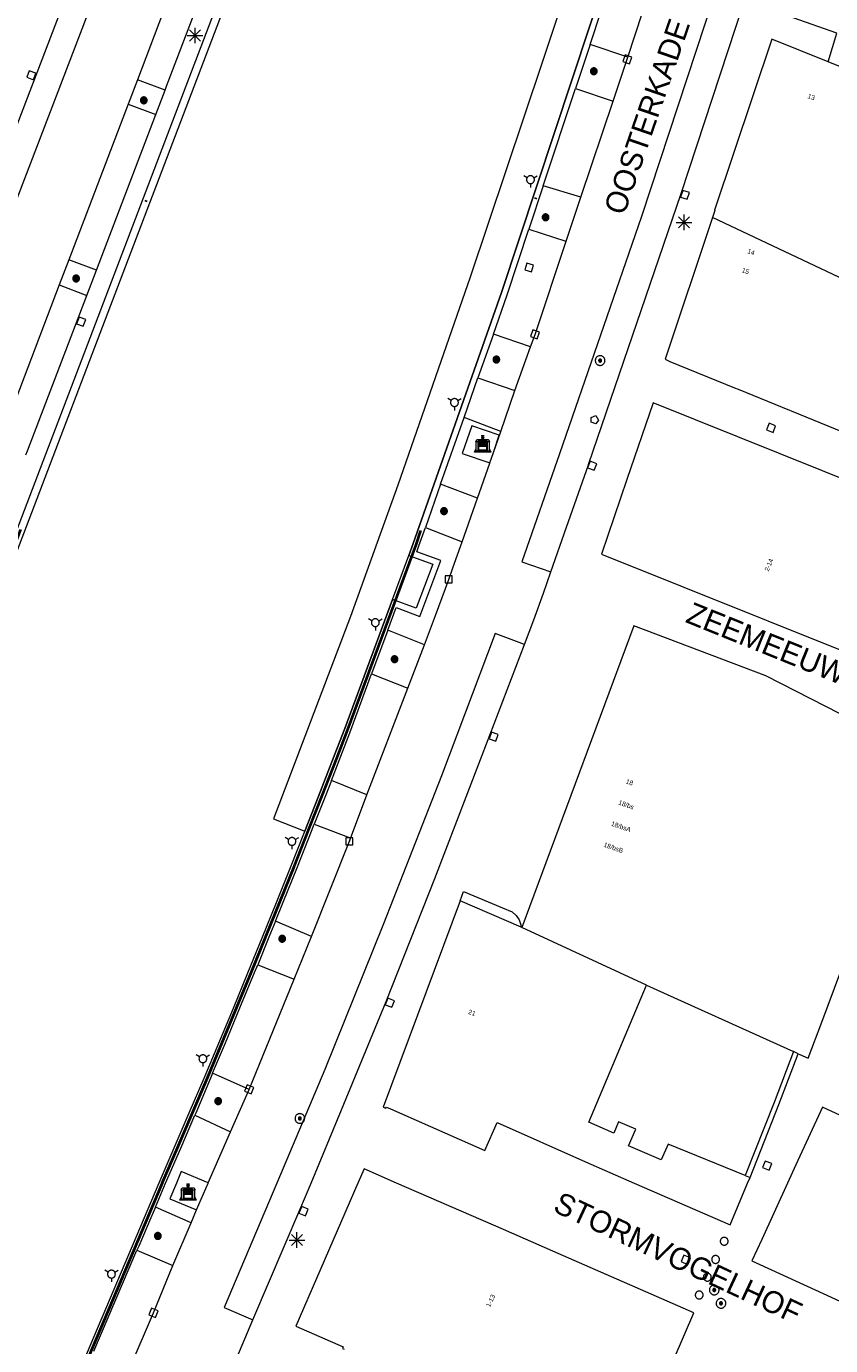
# Model space of a CAD drawing. Header units: metres. Extents: x 135779 to 137489, y 452643 to 455118.
# Tile 442 of 489: x 136887 to 136938, y 454590 to 454674. Entities that reach past the tile are written whole.
import ezdxf
from ezdxf.enums import TextEntityAlignment as Align

# ---------------------------------------------------------------- set-up
doc = ezdxf.new("R2010")
doc.units = ezdxf.units.M
doc.linetypes.add('DGN_Style_4', pattern=[89.853097, 44.898487, -22.449243, 0.056123, -22.449243])
for name, color, linetype, lineweight in [('KTop_BAK_Afval apart plaats', 96, 'Continuous', 13), ('KTop_KWD_Steiger', 40, 'Continuous', 13), ('KTop_NAR_Huisnummer (t)', 7, 'Continuous', 13), ('KTop_NAR_Huisnummer tijdelijk (t)', 7, 'Continuous', 13), ('KTop_ORL_Weg_Straatnaam (t)', 7, 'Continuous', 13), ('KTop_OTD_Gesloten verharding', 15, 'Continuous', 13), ('KTop_OTD_Open verharding', 15, 'Continuous', 13), ('KTop_PAL_Afsluitpaal', 222, 'Continuous', 13), ('KTop_PAL_Lichtmast', 40, 'Continuous', 13), ('KTop_PND_Grondvlaksituatie van BAG-pand [tachy]', 1, 'Continuous', 13), ('KTop_PND_Pandscheiding', 40, 'Continuous', 13), ('KTop_PUT_Brandkraan of -put', 1, 'Continuous', 13), ('KTop_PUT_Inspectie- of rioolput', 15, 'Continuous', 13), ('KTop_PUT_Kolk', 15, 'Continuous', 13), ('KTop_SHD_Hek (l)', 15, 'DGN_Style_4', 40), ('KTop_SHD_Kademuur', 16, 'Continuous', 13), ('KTop_SHD_Muur', 15, 'Continuous', 13), ('KTop_VGO_Boom', 92, 'Continuous', 13), ('KTop_WGD_Parkeervlak', 251, 'Continuous', 13), ('KTop_WGD_Rijbaan_Lokale weg', 251, 'Continuous', 13), ('KTop_WGD_Voetpad', 251, 'Continuous', 13), ('KTop_WGD_Voetpad op trap', 251, 'Continuous', 13), ('KTop_WTI_Meerpaal', 150, 'Continuous', 13)]:
    doc.layers.add(name, color=color, linetype=linetype, lineweight=lineweight)
doc.styles.add('Style-ROVU', font='ROVU.shx')
doc.styles.add('Style-ROVUCURSIEF', font='ROVUCURSIEF.shx')

# ---------------------------------------------------------------- blocks, each defined once
blk = doc.blocks.new('BAK_Afval_apart_plaats')
at = {"layer": 'KTop_BAK_Afval apart plaats'}
for p, q in [((-0.43, 0.141), (-0.425, 0.168)), ((-0.43, 0.118), (-0.43, 0.141)), ((-0.29, 0.118), (-0.43, 0.118)), ((-0.43, 0.118), (-0.43, -0.457)), ((-0.29, 0.118), (-0.43, 0.118)), ((-0.425, 0.168), (-0.416, 0.193)), ((-0.416, 0.193), (-0.403, 0.215)), ((-0.403, 0.215), (-0.384, 0.24)), ((-0.384, 0.24), (-0.364, 0.258)), ((-0.364, 0.258), (-0.342, 0.272)), ((-0.342, 0.272), (0, 0.272)), ((-0.282, 0.167), (-0.29, 0.146)), ((-0.282, 0.167), (-0.29, 0.146)), ((-0.29, 0.146), (-0.29, 0.118)), ((-0.29, 0.146), (-0.29, 0.118)), ((-0.29, -0.429), (-0.29, 0.118)), ((-0.29, 0.118), (-0.29, -0.429)), ((-0.273, 0.186), (-0.282, 0.167)), ((-0.273, 0.186), (-0.282, 0.167)), ((-0.248, 0.217), (-0.273, 0.186)), ((-0.248, 0.217), (-0.273, 0.186)), ((0.248, 0.217), (-0.248, 0.217)), ((0.248, 0.217), (-0.248, 0.217)), ((-0.242, 0.081), (-0.242, 0.153)), ((-0.242, 0.153), (0.242, 0.153)), ((0.242, 0.081), (-0.242, 0.081)), ((-0.242, 0.034), (-0.242, 0.081)), ((-0.242, 0.081), (0.242, 0.081)), ((-0.242, -0.059), (-0.242, 0.034)), ((-0.242, 0.034), (0.242, 0.034)), ((0.242, 0.034), (-0.242, 0.034)), ((-0.073, 0.513), (-0.072, 0.515)), ((-0.073, 0.513), (-0.073, 0.49)), ((-0.072, 0.511), (-0.073, 0.513)), ((-0.072, 0.511), (-0.073, 0.513)), ((-0.073, 0.49), (-0.072, 0.488)), ((-0.073, 0.399), (-0.073, 0.376)), ((-0.072, 0.397), (-0.073, 0.399)), ((-0.073, 0.376), (-0.072, 0.374)), ((-0.072, 0.515), (-0.071, 0.516)), ((-0.07, 0.51), (-0.072, 0.511)), ((-0.07, 0.51), (-0.072, 0.511)), ((-0.072, 0.488), (-0.07, 0.486)), ((-0.07, 0.396), (-0.072, 0.397)), ((-0.072, 0.374), (-0.07, 0.373)), ((-0.071, 0.516), (-0.07, 0.517)), ((-0.07, 0.517), (-0.067, 0.519)), ((-0.069, 0.509), (-0.07, 0.51)), ((-0.069, 0.509), (-0.07, 0.51)), ((-0.07, 0.486), (-0.069, 0.485)), ((-0.069, 0.395), (-0.07, 0.396)), ((-0.07, 0.373), (-0.069, 0.371)), ((-0.066, 0.507), (-0.069, 0.509)), ((-0.066, 0.507), (-0.069, 0.509)), ((-0.069, 0.485), (-0.066, 0.484)), ((-0.066, 0.394), (-0.069, 0.395)), ((-0.069, 0.371), (-0.066, 0.37)), ((-0.067, 0.519), (-0.065, 0.52)), ((-0.063, 0.506), (-0.066, 0.507)), ((-0.063, 0.506), (-0.066, 0.507)), ((-0.066, 0.484), (-0.063, 0.483)), ((-0.063, 0.392), (-0.066, 0.394)), ((-0.066, 0.37), (-0.063, 0.369)), ((-0.065, 0.52), (-0.061, 0.521)), ((-0.059, 0.505), (-0.063, 0.506)), ((-0.059, 0.505), (-0.063, 0.506)), ((-0.063, 0.483), (-0.059, 0.482)), ((-0.059, 0.391), (-0.063, 0.392)), ((-0.063, 0.369), (-0.059, 0.368)), ((-0.061, 0.521), (-0.055, 0.523)), ((-0.054, 0.504), (-0.059, 0.505)), ((-0.054, 0.504), (-0.059, 0.505)), ((-0.059, 0.482), (-0.054, 0.481)), ((-0.054, 0.39), (-0.059, 0.391)), ((-0.059, 0.368), (-0.054, 0.367)), ((-0.055, 0.523), (-0.049, 0.524)), ((-0.048, 0.503), (-0.054, 0.504)), ((-0.048, 0.503), (-0.054, 0.504)), ((-0.054, 0.481), (-0.048, 0.48)), ((-0.048, 0.389), (-0.054, 0.39)), ((-0.054, 0.367), (-0.048, 0.366)), ((-0.049, 0.524), (-0.043, 0.525)), ((-0.043, 0.502), (-0.048, 0.503)), ((-0.043, 0.502), (-0.048, 0.503)), ((-0.048, 0.48), (-0.043, 0.479)), ((-0.043, 0.388), (-0.048, 0.389)), ((-0.048, 0.366), (-0.043, 0.365)), ((-0.043, 0.525), (-0.035, 0.526)), ((-0.036, 0.501), (-0.043, 0.502)), ((-0.036, 0.501), (-0.043, 0.502)), ((-0.043, 0.479), (-0.036, 0.478)), ((-0.036, 0.388), (-0.043, 0.388)), ((-0.043, 0.365), (-0.036, 0.364)), ((-0.03, 0.501), (-0.036, 0.501)), ((-0.03, 0.501), (-0.036, 0.501)), ((-0.036, 0.478), (-0.03, 0.478)), ((-0.03, 0.387), (-0.036, 0.388)), ((-0.036, 0.364), (-0.03, 0.364)), ((-0.035, 0.526), (-0.029, 0.527)), ((-0.021, 0.5), (-0.03, 0.501)), ((-0.021, 0.5), (-0.03, 0.501)), ((-0.03, 0.478), (-0.028, 0.478)), ((-0.021, 0.387), (-0.03, 0.387)), ((-0.03, 0.364), (-0.028, 0.364)), ((-0.029, 0.527), (-0.023, 0.527)), ((-0.028, 0.478), (-0.021, 0.477)), ((-0.028, 0.468), (-0.028, 0.478)), ((-0.028, 0.478), (-0.021, 0.477)), ((-0.028, 0.4), (-0.028, 0.468)), ((-0.028, 0.468), (-0.021, 0.468)), ((-0.021, 0.468), (-0.028, 0.468)), ((-0.021, 0.4), (-0.028, 0.4)), ((-0.028, 0.364), (-0.021, 0.363)), ((-0.028, 0.355), (-0.028, 0.364)), ((-0.028, 0.364), (-0.021, 0.363)), ((-0.028, 0.272), (-0.028, 0.355)), ((-0.028, 0.355), (-0.021, 0.354)), ((-0.021, 0.354), (-0.028, 0.355)), ((0.028, 0.272), (-0.028, 0.272)), ((-0.023, 0.527), (-0.013, 0.528)), ((-0.014, 0.5), (-0.021, 0.5)), ((-0.014, 0.5), (-0.021, 0.5)), ((-0.021, 0.477), (-0.014, 0.477)), ((-0.021, 0.477), (-0.014, 0.477)), ((-0.021, 0.468), (-0.014, 0.468)), ((-0.014, 0.468), (-0.021, 0.468)), ((-0.014, 0.399), (-0.021, 0.4)), ((-0.014, 0.386), (-0.021, 0.387)), ((-0.021, 0.363), (-0.014, 0.363)), ((-0.021, 0.363), (-0.014, 0.363)), ((-0.021, 0.354), (-0.014, 0.354)), ((-0.014, 0.354), (-0.021, 0.354)), ((0, 0.5), (-0.014, 0.5)), ((0, 0.5), (-0.014, 0.5)), ((-0.014, 0.477), (0, 0.477)), ((-0.014, 0.477), (0, 0.477)), ((-0.014, 0.468), (0, 0.468)), ((0, 0.468), (-0.014, 0.468)), ((0, 0.399), (-0.014, 0.399)), ((0, 0.386), (-0.014, 0.386)), ((-0.014, 0.363), (0, 0.363)), ((-0.014, 0.363), (0, 0.363)), ((-0.014, 0.354), (0, 0.354)), ((0, 0.354), (-0.014, 0.354)), ((-0.013, 0.528), (-0.005, 0.528)), ((-0.005, 0.528), (0, 0.528)), ((0, 0.528), (0.005, 0.528)), ((0, 0.5), (0, 0.477)), ((0, 0.477), (0, 0.5)), ((0, 0.477), (0, 0.5)), ((0, 0.5), (0.014, 0.5)), ((0.014, 0.5), (0, 0.5)), ((0.014, 0.477), (0, 0.477)), ((0, 0.477), (0.014, 0.477)), ((0.014, 0.468), (0, 0.468)), ((0, 0.468), (0, 0.399)), ((0, 0.468), (0, 0.399)), ((0.014, 0.468), (0, 0.468)), ((0, 0.399), (0.014, 0.399)), ((0, 0.363), (0, 0.386)), ((0, 0.363), (0, 0.386)), ((0, 0.386), (0.014, 0.386)), ((0.014, 0.363), (0, 0.363)), ((0, 0.363), (0.014, 0.363)), ((0, 0.354), (0.014, 0.354)), ((0, 0.272), (0, 0.354)), ((0, 0.354), (0, 0.272)), ((0.014, 0.354), (0, 0.354)), ((0, 0.272), (0.342, 0.272)), ((0.028, 0.272), (0, 0.272)), ((0, 0.272), (0.028, 0.272)), ((0.005, 0.528), (0.013, 0.528)), ((0.013, 0.528), (0.023, 0.527)), ((0.014, 0.5), (0.021, 0.5)), ((0.021, 0.5), (0.014, 0.5)), ((0.021, 0.477), (0.014, 0.477)), ((0.014, 0.477), (0.021, 0.477)), ((0.021, 0.468), (0.014, 0.468)), ((0.021, 0.468), (0.014, 0.468)), ((0.014, 0.399), (0.021, 0.4)), ((0.014, 0.386), (0.021, 0.387)), ((0.021, 0.363), (0.014, 0.363)), ((0.014, 0.363), (0.021, 0.363)), ((0.014, 0.354), (0.021, 0.354)), ((0.021, 0.354), (0.014, 0.354)), ((0.021, 0.5), (0.03, 0.501)), ((0.03, 0.501), (0.021, 0.5)), ((0.028, 0.478), (0.021, 0.477)), ((0.021, 0.477), (0.028, 0.478)), ((0.021, 0.468), (0.028, 0.468)), ((0.028, 0.468), (0.021, 0.468)), ((0.028, 0.468), (0.021, 0.468)), ((0.021, 0.4), (0.028, 0.4)), ((0.021, 0.387), (0.03, 0.387)), ((0.028, 0.364), (0.021, 0.363)), ((0.021, 0.363), (0.028, 0.364)), ((0.021, 0.354), (0.028, 0.355)), ((0.028, 0.355), (0.021, 0.354)), ((0.023, 0.527), (0.029, 0.527)), ((0.03, 0.478), (0.028, 0.478)), ((0.028, 0.478), (0.028, 0.468)), ((0.028, 0.4), (0.028, 0.468)), ((0.03, 0.364), (0.028, 0.364)), ((0.028, 0.364), (0.028, 0.355)), ((0.028, 0.355), (0.028, 0.272)), ((0.029, 0.527), (0.035, 0.526)), ((0.03, 0.501), (0.036, 0.501)), ((0.036, 0.501), (0.03, 0.501)), ((0.036, 0.478), (0.03, 0.478)), ((0.03, 0.387), (0.036, 0.388)), ((0.036, 0.364), (0.03, 0.364)), ((0.035, 0.526), (0.043, 0.525)), ((0.036, 0.501), (0.043, 0.502)), ((0.043, 0.502), (0.036, 0.501)), ((0.043, 0.479), (0.036, 0.478)), ((0.036, 0.388), (0.043, 0.388)), ((0.043, 0.365), (0.036, 0.364)), ((0.043, 0.525), (0.049, 0.524)), ((0.043, 0.502), (0.048, 0.503)), ((0.048, 0.503), (0.043, 0.502)), ((0.048, 0.48), (0.043, 0.479)), ((0.043, 0.388), (0.048, 0.389)), ((0.048, 0.366), (0.043, 0.365)), ((0.048, 0.503), (0.054, 0.504)), ((0.054, 0.504), (0.048, 0.503)), ((0.054, 0.481), (0.048, 0.48)), ((0.048, 0.389), (0.054, 0.39)), ((0.054, 0.367), (0.048, 0.366)), ((0.049, 0.524), (0.055, 0.523)), ((0.054, 0.504), (0.059, 0.505)), ((0.059, 0.505), (0.054, 0.504)), ((0.059, 0.482), (0.054, 0.481)), ((0.054, 0.39), (0.059, 0.391)), ((0.059, 0.368), (0.054, 0.367)), ((0.055, 0.523), (0.061, 0.521)), ((0.059, 0.505), (0.063, 0.506)), ((0.063, 0.506), (0.059, 0.505)), ((0.063, 0.483), (0.059, 0.482)), ((0.059, 0.391), (0.063, 0.392)), ((0.063, 0.369), (0.059, 0.368)), ((0.061, 0.521), (0.065, 0.52)), ((0.063, 0.506), (0.066, 0.507)), ((0.066, 0.507), (0.063, 0.506)), ((0.066, 0.484), (0.063, 0.483)), ((0.063, 0.392), (0.066, 0.394)), ((0.066, 0.37), (0.063, 0.369)), ((0.065, 0.52), (0.067, 0.519)), ((0.066, 0.507), (0.069, 0.509)), ((0.069, 0.509), (0.066, 0.507)), ((0.069, 0.485), (0.066, 0.484)), ((0.066, 0.394), (0.069, 0.395)), ((0.069, 0.371), (0.066, 0.37)), ((0.067, 0.519), (0.07, 0.517)), ((0.069, 0.509), (0.07, 0.51)), ((0.07, 0.51), (0.069, 0.509)), ((0.07, 0.486), (0.069, 0.485)), ((0.069, 0.395), (0.07, 0.396)), ((0.07, 0.373), (0.069, 0.371)), ((0.07, 0.517), (0.071, 0.516)), ((0.07, 0.51), (0.072, 0.511)), ((0.072, 0.511), (0.07, 0.51)), ((0.072, 0.488), (0.07, 0.486)), ((0.07, 0.396), (0.072, 0.397)), ((0.072, 0.374), (0.07, 0.373)), ((0.071, 0.516), (0.072, 0.515)), ((0.072, 0.515), (0.073, 0.513)), ((0.072, 0.511), (0.073, 0.513)), ((0.073, 0.513), (0.072, 0.511)), ((0.073, 0.49), (0.072, 0.488)), ((0.072, 0.397), (0.073, 0.399)), ((0.073, 0.376), (0.072, 0.374)), ((0.073, 0.513), (0.073, 0.49)), ((0.073, 0.399), (0.073, 0.376)), ((0.242, 0.153), (0.242, 0.081)), ((0.242, 0.081), (0.242, 0.034)), ((0.242, 0.034), (0.242, -0.059)), ((0.273, 0.186), (0.248, 0.217)), ((0.273, 0.186), (0.248, 0.217)), ((0.282, 0.167), (0.273, 0.186)), ((0.282, 0.167), (0.273, 0.186)), ((0.29, 0.146), (0.282, 0.167)), ((0.29, 0.146), (0.282, 0.167)), ((0.29, 0.118), (0.29, 0.146)), ((0.29, 0.118), (0.29, 0.146)), ((0.43, 0.118), (0.29, 0.118)), ((0.29, 0.118), (0.29, -0.429)), ((0.43, 0.118), (0.29, 0.118)), ((0.29, -0.429), (0.29, 0.118)), ((0.342, 0.272), (0.364, 0.258)), ((0.364, 0.258), (0.384, 0.24)), ((0.384, 0.24), (0.403, 0.215)), ((0.403, 0.215), (0.416, 0.193)), ((0.416, 0.193), (0.425, 0.168)), ((0.425, 0.168), (0.43, 0.141)), ((0.43, 0.141), (0.43, 0.118)), ((0.43, -0.457), (0.43, 0.118)), ((-0.528, -0.528), (-0.43, -0.332)), ((0.528, -0.528), (-0.528, -0.528)), ((-0.43, -0.332), (-0.43, -0.457)), ((-0.43, -0.457), (0.43, -0.457)), ((-0.43, -0.457), (0.43, -0.457)), ((0.29, -0.429), (-0.29, -0.429)), ((-0.29, -0.429), (0.29, -0.429)), ((0.242, -0.059), (-0.242, -0.059)), ((-0.242, -0.059), (-0.242, -0.092)), ((0.242, -0.059), (-0.242, -0.059)), ((-0.242, -0.092), (0.242, -0.092)), ((-0.242, -0.11), (-0.242, -0.092)), ((-0.242, -0.092), (0.242, -0.092)), ((0.242, -0.11), (-0.242, -0.11)), ((0.242, -0.11), (-0.242, -0.11)), ((-0.242, -0.147), (0.242, -0.147)), ((-0.242, -0.41), (-0.242, -0.147)), ((0.242, -0.41), (-0.242, -0.41)), ((0.242, -0.11), (0.242, -0.059)), ((0.242, -0.092), (0.242, -0.11)), ((0.242, -0.092), (0.242, -0.11)), ((0.242, -0.147), (0.242, -0.41)), ((0.43, -0.457), (0.43, -0.332)), ((0.43, -0.332), (0.528, -0.528))]:
    blk.add_line(p, q, dxfattribs=at)
at = {"layer": 'KTop_BAK_Afval apart plaats', "flags": 128}
blk.add_lwpolyline([(0.029, 0.413), (0.035, 0.412), (0.043, 0.411), (0.049, 0.41), (0.055, 0.409), (0.061, 0.407), (0.065, 0.406), (0.067, 0.405), (0.07, 0.403), (0.071, 0.402), (0.072, 0.401), (0.073, 0.399), (0.072, 0.397), (0.07, 0.396), (0.069, 0.395), (0.066, 0.394), (0.063, 0.392), (0.059, 0.391), (0.054, 0.39), (0.048, 0.389), (0.043, 0.388), (0.036, 0.388), (0.03, 0.387), (0.021, 0.387), (0.014, 0.386), (0, 0.386), (-0.014, 0.386), (-0.021, 0.387), (-0.03, 0.387), (-0.036, 0.388), (-0.043, 0.388), (-0.048, 0.389), (-0.054, 0.39), (-0.059, 0.391), (-0.063, 0.392), (-0.066, 0.394), (-0.069, 0.395), (-0.07, 0.396), (-0.072, 0.397), (-0.073, 0.399), (-0.072, 0.401), (-0.071, 0.402), (-0.07, 0.403), (-0.067, 0.405), (-0.065, 0.406), (-0.061, 0.407), (-0.055, 0.409), (-0.049, 0.41), (-0.043, 0.411), (-0.035, 0.412), (-0.029, 0.413), (-0.028, 0.413), (-0.028, 0.4), (-0.021, 0.4), (-0.014, 0.399), (0, 0.399), (0.014, 0.399), (0.021, 0.4), (0.028, 0.4), (0.028, 0.413), (0.029, 0.413), (0.028, 0.413)], dxfattribs=at)
at = {"layer": 'KTop_BAK_Afval apart plaats'}
for p in [(0, 0), (-0.43, -0.457)]:
    blk.add_point(p, dxfattribs=at)
blk = doc.blocks.new('PAL_Lichtmast')
at = {"layer": 'KTop_PAL_Lichtmast'}
for p, q in [((-0.354, -0.354), (0.354, 0.354)), ((0.354, -0.354), (-0.354, 0.354)), ((0, -0.5), (0, 0.5)), ((-0.5, 0), (0.5, 0))]:
    blk.add_line(p, q, dxfattribs=at)
blk = doc.blocks.new('PAL_Afsluitpaal')
at = {"layer": 'KTop_PAL_Afsluitpaal', "flags": 128}
blk.add_lwpolyline([(0.25, 0), (0.249, 0.026), (0.245, 0.052), (0.238, 0.077), (0.228, 0.102), (0.217, 0.125), (0.202, 0.147), (0.186, 0.167), (0.167, 0.186), (0.147, 0.202), (0.125, 0.217), (0.102, 0.228), (0.077, 0.238), (0.052, 0.245), (0.026, 0.249), (0, 0.25), (-0.026, 0.249), (-0.052, 0.245), (-0.077, 0.238), (-0.102, 0.228), (-0.125, 0.217), (-0.147, 0.202), (-0.167, 0.186), (-0.186, 0.167), (-0.202, 0.147), (-0.217, 0.125), (-0.228, 0.102), (-0.238, 0.077), (-0.245, 0.052), (-0.249, 0.026), (-0.25, 0), (-0.249, -0.026), (-0.245, -0.052), (-0.238, -0.077), (-0.228, -0.102), (-0.217, -0.125), (-0.202, -0.147), (-0.186, -0.167), (-0.167, -0.186), (-0.147, -0.202), (-0.125, -0.217), (-0.102, -0.228), (-0.077, -0.238), (-0.052, -0.245), (-0.026, -0.249), (0, -0.25), (0.026, -0.249), (0.052, -0.245), (0.077, -0.238), (0.102, -0.228), (0.125, -0.217), (0.147, -0.202), (0.167, -0.186), (0.186, -0.167), (0.202, -0.147), (0.217, -0.125), (0.228, -0.102), (0.238, -0.077), (0.245, -0.052), (0.249, -0.026), (0.25, 0)], dxfattribs=at)
blk = doc.blocks.new('PUT_Kolk')
at = {"layer": 'KTop_PUT_Kolk', "flags": 128}
blk.add_lwpolyline([(0.225, -0.225), (0.225, 0.225), (-0.225, 0.225), (-0.225, -0.225), (0.225, -0.225)], dxfattribs=at)
blk = doc.blocks.new('PUT_Brandkraan_of_-put')
at = {"layer": 'KTop_PUT_Brandkraan of -put'}
for p, q in [((-0.25, 0.034), (0, 0.25)), ((-0.158, -0.25), (-0.25, 0.034)), ((0, 0.25), (0.25, 0.033)), ((0.25, 0.033), (0.158, -0.25)), ((0.158, -0.25), (-0.158, -0.25))]:
    blk.add_line(p, q, dxfattribs=at)
blk = doc.blocks.new('PUT_Inspectie-_of_rioolput')
at = {"layer": 'KTop_PUT_Inspectie- of rioolput', "flags": 128}
for points in [[(0.31, 0), (0.308, 0.032), (0.303, 0.064), (0.294, 0.095), (0.283, 0.126), (0.268, 0.155), (0.25, 0.182), (0.23, 0.207), (0.207, 0.23), (0.182, 0.25), (0.154, 0.268), (0.126, 0.283), (0.095, 0.294), (0.064, 0.303), (0.032, 0.308), (0, 0.309), (-0.032, 0.308), (-0.064, 0.303), (-0.096, 0.294), (-0.126, 0.283), (-0.155, 0.268), (-0.182, 0.25), (-0.207, 0.23), (-0.23, 0.207), (-0.25, 0.182), (-0.268, 0.154), (-0.283, 0.126), (-0.294, 0.095), (-0.303, 0.064), (-0.308, 0.032), (-0.309, 0), (-0.308, -0.032), (-0.303, -0.064), (-0.294, -0.096), (-0.283, -0.126), (-0.268, -0.155), (-0.25, -0.182), (-0.23, -0.207), (-0.207, -0.23), (-0.182, -0.25), (-0.155, -0.268), (-0.126, -0.283), (-0.096, -0.294), (-0.064, -0.303), (-0.032, -0.308), (0, -0.309), (0.032, -0.308), (0.064, -0.303), (0.095, -0.294), (0.126, -0.283), (0.155, -0.268), (0.182, -0.25), (0.207, -0.23), (0.23, -0.207), (0.25, -0.182), (0.268, -0.155), (0.283, -0.126), (0.294, -0.096), (0.303, -0.064), (0.308, -0.032), (0.31, 0)], [(0.095, 0), (0.094, 0.009), (0.092, 0.019), (0.09, 0.029), (0.086, 0.038), (0.082, 0.047), (0.076, 0.055), (0.07, 0.063), (0.063, 0.07), (0.055, 0.076), (0.047, 0.082), (0.038, 0.086), (0.029, 0.09), (0.019, 0.092), (0.009, 0.094), (0, 0.094), (-0.01, 0.094), (-0.02, 0.092), (-0.029, 0.09), (-0.039, 0.086), (-0.048, 0.082), (-0.056, 0.076), (-0.064, 0.07), (-0.071, 0.063), (-0.077, 0.055), (-0.082, 0.047), (-0.087, 0.038), (-0.09, 0.029), (-0.093, 0.019), (-0.094, 0.009), (-0.095, 0), (-0.094, -0.01), (-0.093, -0.02), (-0.09, -0.029), (-0.087, -0.039), (-0.082, -0.048), (-0.077, -0.056), (-0.071, -0.064), (-0.064, -0.071), (-0.056, -0.077), (-0.047, -0.082), (-0.039, -0.087), (-0.029, -0.09), (-0.02, -0.093), (-0.01, -0.094), (0, -0.095), (0.009, -0.094), (0.019, -0.093), (0.029, -0.09), (0.038, -0.087), (0.047, -0.082), (0.055, -0.077), (0.063, -0.071), (0.07, -0.064), (0.076, -0.056), (0.082, -0.047), (0.086, -0.039), (0.09, -0.029), (0.092, -0.02), (0.094, -0.01), (0.095, 0)], [(0.035, 0), (0.034, 0.003), (0.034, 0.007), (0.033, 0.01), (0.031, 0.014), (0.03, 0.017), (0.028, 0.02), (0.026, 0.023), (0.023, 0.026), (0.02, 0.028), (0.017, 0.03), (0.014, 0.031), (0.01, 0.033), (0.007, 0.034), (0.003, 0.034), (0, 0.034), (-0.004, 0.034), (-0.007, 0.034), (-0.011, 0.033), (-0.014, 0.031), (-0.018, 0.03), (-0.021, 0.028), (-0.023, 0.026), (-0.026, 0.023), (-0.028, 0.02), (-0.03, 0.017), (-0.032, 0.014), (-0.033, 0.01), (-0.034, 0.007), (-0.035, 0.003), (-0.035, 0), (-0.035, -0.004), (-0.034, -0.007), (-0.033, -0.011), (-0.032, -0.014), (-0.03, -0.018), (-0.028, -0.021), (-0.026, -0.023), (-0.023, -0.026), (-0.021, -0.028), (-0.017, -0.03), (-0.014, -0.032), (-0.011, -0.033), (-0.007, -0.034), (-0.004, -0.035), (0, -0.035), (0.003, -0.035), (0.007, -0.034), (0.01, -0.033), (0.014, -0.032), (0.017, -0.03), (0.02, -0.028), (0.023, -0.026), (0.026, -0.023), (0.028, -0.021), (0.03, -0.017), (0.031, -0.014), (0.033, -0.011), (0.034, -0.007), (0.034, -0.004), (0.035, 0)], [(0.01, 0.02), (0.007, 0.02), (0.005, 0.021), (0.003, 0.022), (0.001, 0.022), (-0.001, 0.022), (-0.004, 0.022), (-0.006, 0.021), (-0.008, 0.02), (-0.01, 0.019), (-0.012, 0.018), (-0.014, 0.017), (-0.016, 0.015), (-0.017, 0.013), (-0.019, 0.012), (-0.02, 0.009), (-0.021, 0.007), (-0.022, 0.005), (-0.022, 0.003), (-0.022, 0.001), (-0.022, -0.001), (-0.022, -0.004), (-0.022, -0.006), (-0.021, -0.008), (-0.02, -0.01), (-0.019, -0.012), (-0.017, -0.014), (-0.016, -0.016), (-0.014, -0.017), (-0.012, -0.019), (-0.01, -0.02), (-0.008, -0.021), (-0.006, -0.022), (-0.003, -0.022), (-0.001, -0.022), (0.001, -0.022), (0.003, -0.022), (0.005, -0.022), (0.008, -0.021), (0.01, -0.02), (0.012, -0.019), (0.014, -0.017), (0.015, -0.016), (0.017, -0.014), (0.018, -0.012), (0.02, -0.01), (0.02, -0.008), (0.021, -0.006), (0.022, -0.003), (0.022, -0.001), (0.022, 0.001), (0.022, 0.003), (0.021, 0.005), (0.02, 0.008), (0.019, 0.01), (0.018, 0.012), (0.017, 0.014), (0.015, 0.015), (0.013, 0.017), (0.012, 0.018), (0.01, 0.02)]]:
    blk.add_lwpolyline(points, dxfattribs=at)
blk = doc.blocks.new('WTI_Meerpaal')
at = {"layer": 'KTop_WTI_Meerpaal'}
for p, q in [((-0.216, 0.125), (-0.432, 0.25)), ((0.216, 0.125), (0.432, 0.25)), ((0, -0.25), (0, -0.5))]:
    blk.add_line(p, q, dxfattribs=at)
at = {"layer": 'KTop_WTI_Meerpaal', "flags": 128}
blk.add_lwpolyline([(0.25, 0), (0.248, 0.026), (0.245, 0.051), (0.238, 0.077), (0.228, 0.101), (0.217, 0.125), (0.202, 0.146), (0.186, 0.167), (0.167, 0.185), (0.147, 0.202), (0.125, 0.216), (0.102, 0.228), (0.077, 0.237), (0.052, 0.244), (0.026, 0.248), (0, 0.25), (-0.026, 0.249), (-0.052, 0.245), (-0.077, 0.238), (-0.102, 0.228), (-0.125, 0.217), (-0.147, 0.202), (-0.167, 0.186), (-0.186, 0.167), (-0.202, 0.147), (-0.217, 0.125), (-0.228, 0.102), (-0.238, 0.077), (-0.245, 0.052), (-0.249, 0.026), (-0.25, 0), (-0.249, -0.026), (-0.245, -0.052), (-0.238, -0.077), (-0.229, -0.102), (-0.217, -0.125), (-0.203, -0.147), (-0.186, -0.167), (-0.168, -0.186), (-0.147, -0.202), (-0.125, -0.217), (-0.102, -0.228), (-0.078, -0.238), (-0.052, -0.245), (-0.027, -0.249), (0, -0.25), (0.026, -0.249), (0.051, -0.245), (0.077, -0.238), (0.101, -0.229), (0.125, -0.217), (0.146, -0.203), (0.167, -0.186), (0.185, -0.168), (0.202, -0.147), (0.216, -0.125), (0.228, -0.102), (0.237, -0.078), (0.244, -0.052), (0.248, -0.027), (0.25, -0.001)], dxfattribs=at)
blk = doc.blocks.new('VGO_Boom')
at = {"layer": 'KTop_VGO_Boom', "flags": 128}
for points in [[(0.215, 0), (0.214, 0.022), (0.21, 0.045), (0.204, 0.066), (0.196, 0.087), (0.186, 0.108), (0.174, 0.126), (0.16, 0.144), (0.144, 0.16), (0.126, 0.174), (0.107, 0.186), (0.087, 0.196), (0.066, 0.204), (0.045, 0.21), (0.022, 0.214), (-0.001, 0.215), (-0.023, 0.214), (-0.045, 0.21), (-0.067, 0.204), (-0.088, 0.196), (-0.108, 0.186), (-0.127, 0.174), (-0.144, 0.16), (-0.16, 0.144), (-0.174, 0.126), (-0.187, 0.107), (-0.197, 0.087), (-0.205, 0.066), (-0.211, 0.045), (-0.214, 0.022), (-0.215, -0.001), (-0.214, -0.023), (-0.211, -0.045), (-0.205, -0.067), (-0.197, -0.088), (-0.187, -0.108), (-0.174, -0.127), (-0.16, -0.144), (-0.144, -0.16), (-0.127, -0.174), (-0.108, -0.187), (-0.088, -0.197), (-0.067, -0.205), (-0.045, -0.211), (-0.023, -0.214), (0, -0.215), (0.022, -0.214), (0.045, -0.211), (0.066, -0.205), (0.087, -0.197), (0.108, -0.187), (0.126, -0.174), (0.144, -0.16), (0.16, -0.144), (0.174, -0.127), (0.186, -0.108), (0.196, -0.088), (0.204, -0.067), (0.21, -0.045), (0.214, -0.023), (0.215, -0.001)], [(0.155, 0), (0.154, 0.016), (0.152, 0.032), (0.147, 0.048), (0.142, 0.063), (0.134, 0.078), (0.125, 0.091), (0.115, 0.104), (0.104, 0.115), (0.091, 0.125), (0.077, 0.134), (0.063, 0.142), (0.048, 0.147), (0.032, 0.152), (0.016, 0.154), (-0.001, 0.155), (-0.017, 0.154), (-0.033, 0.152), (-0.048, 0.147), (-0.064, 0.142), (-0.078, 0.134), (-0.092, 0.125), (-0.104, 0.115), (-0.116, 0.104), (-0.126, 0.091), (-0.135, 0.077), (-0.142, 0.063), (-0.148, 0.048), (-0.152, 0.032), (-0.155, 0.016), (-0.155, -0.001), (-0.155, -0.017), (-0.152, -0.033), (-0.148, -0.048), (-0.142, -0.064), (-0.135, -0.078), (-0.126, -0.092), (-0.116, -0.104), (-0.104, -0.116), (-0.092, -0.126), (-0.078, -0.135), (-0.064, -0.142), (-0.048, -0.148), (-0.033, -0.152), (-0.017, -0.155), (0, -0.155), (0.016, -0.155), (0.032, -0.152), (0.048, -0.148), (0.063, -0.142), (0.078, -0.135), (0.091, -0.126), (0.104, -0.116), (0.115, -0.104), (0.125, -0.092), (0.134, -0.078), (0.142, -0.064), (0.147, -0.048), (0.152, -0.033), (0.154, -0.017), (0.155, -0.001)], [(0.095, 0), (0.094, 0.01), (0.093, 0.02), (0.09, 0.029), (0.087, 0.039), (0.082, 0.048), (0.077, 0.056), (0.071, 0.064), (0.064, 0.071), (0.056, 0.077), (0.047, 0.082), (0.039, 0.087), (0.029, 0.09), (0.02, 0.093), (0.01, 0.094), (-0.001, 0.095), (-0.01, 0.094), (-0.02, 0.093), (-0.03, 0.09), (-0.039, 0.087), (-0.048, 0.082), (-0.056, 0.077), (-0.064, 0.071), (-0.071, 0.064), (-0.077, 0.056), (-0.083, 0.047), (-0.087, 0.039), (-0.091, 0.029), (-0.093, 0.02), (-0.095, 0.01), (-0.095, -0.001), (-0.095, -0.01), (-0.093, -0.02), (-0.091, -0.03), (-0.087, -0.039), (-0.083, -0.048), (-0.077, -0.056), (-0.071, -0.064), (-0.064, -0.071), (-0.056, -0.077), (-0.048, -0.083), (-0.039, -0.087), (-0.03, -0.091), (-0.02, -0.093), (-0.01, -0.095), (0, -0.095), (0.01, -0.095), (0.02, -0.093), (0.029, -0.091), (0.039, -0.087), (0.048, -0.083), (0.056, -0.077), (0.064, -0.071), (0.071, -0.064), (0.077, -0.056), (0.082, -0.048), (0.087, -0.039), (0.09, -0.03), (0.093, -0.02), (0.094, -0.01), (0.095, -0.001)], [(0.035, 0), (0.035, 0.004), (0.034, 0.007), (0.033, 0.011), (0.032, 0.014), (0.03, 0.018), (0.028, 0.021), (0.026, 0.023), (0.023, 0.026), (0.021, 0.028), (0.017, 0.03), (0.014, 0.032), (0.011, 0.033), (0.007, 0.034), (0.004, 0.035), (-0.001, 0.035), (-0.004, 0.035), (-0.008, 0.034), (-0.011, 0.033), (-0.015, 0.032), (-0.018, 0.03), (-0.021, 0.028), (-0.024, 0.026), (-0.027, 0.023), (-0.029, 0.021), (-0.031, 0.017), (-0.032, 0.014), (-0.034, 0.011), (-0.035, 0.007), (-0.035, 0.004), (-0.035, -0.001), (-0.035, -0.004), (-0.035, -0.008), (-0.034, -0.011), (-0.032, -0.015), (-0.031, -0.018), (-0.029, -0.021), (-0.027, -0.024), (-0.024, -0.027), (-0.021, -0.029), (-0.018, -0.031), (-0.015, -0.032), (-0.011, -0.034), (-0.008, -0.035), (-0.004, -0.035), (0, -0.035), (0.004, -0.035), (0.007, -0.035), (0.011, -0.034), (0.014, -0.032), (0.018, -0.031), (0.021, -0.029), (0.023, -0.027), (0.026, -0.024), (0.028, -0.021), (0.03, -0.018), (0.032, -0.015), (0.033, -0.011), (0.034, -0.008), (0.035, -0.004), (0.035, 0)]]:
    blk.add_lwpolyline(points, dxfattribs=at)

msp = doc.modelspace()

# ---------------------------------------------------------------- linework, layer by layer
at = {"layer": 'KTop_KWD_Steiger', "flags": 128}
msp.add_lwpolyline([(136938.799, 454730.751), (136932.211, 454710.312), (136928.629, 454699.43), (136923.475, 454683.692), (136919.493, 454671.679), (136914.893, 454657.945), (136910.27, 454644.639), (136907.241, 454636.237), (136902.32, 454623.298), (136904.314, 454622.513), (136905.169, 454624.686), (136906.051, 454626.948), (136906.876, 454629.083), (136909.92, 454637.329), (136910.961, 454640.148), (136911.238, 454640.9), (136916.886, 454656.962), (136923.642, 454677.382), (136928.659, 454692.321)], dxfattribs=at)
at = {"layer": 'KTop_OTD_Gesloten verharding', "flags": 128}
for points in [[(136916.378, 454646.73), (136916.753, 454647.829), (136914.987, 454648.432), (136914.385, 454646.666), (136916.147, 454646.065)], [(136898.13, 454600.012), (136896.409, 454600.73), (136896.105, 454600), (136895.684, 454598.991), (136897.393, 454598.279)]]:
    msp.add_lwpolyline(points, dxfattribs=at)
at = {"layer": 'KTop_OTD_Open verharding', "flags": 128}
for points in [[(136915.362, 454643.81), (136913, 454644.704)], [(136897.275, 454604.334), (136899.55, 454603.267)], [(136897.043, 454597.456), (136894.753, 454598.458)]]:
    msp.add_lwpolyline(points, dxfattribs=at)
at = {"layer": 'KTop_PND_Grondvlaksituatie van BAG-pand [tachy]', "flags": 128}
for points in [[(136937.793, 454671.709), (136934.177, 454673.159), (136930.515, 454662.22), (136930.547, 454662.207), (136930.394, 454661.751)], [(136940.412, 454657.032), (136942.447, 454662.599), (136943.809, 454662.03), (136948.863, 454659.919), (136950.198, 454663.203), (136946.625, 454668.151), (136944.786, 454668.904), (136937.793, 454671.709)], [(136930.394, 454661.751), (136927.37, 454652.697), (136927.662, 454652.55), (136931.79, 454650.866), (136932.034, 454650.788), (136938.694, 454648.056)], [(136924.916, 454645), (136923.289, 454640.215), (136944.451, 454631.747), (136946.1, 454635.838), (136946.812, 454637.604), (136946.961, 454637.974), (136948.263, 454641.202), (136926.583, 454649.901), (136924.916, 454645)], [(136935.877, 454608.271), (136935.968, 454608.23), (136936.513, 454607.988), (136937.374, 454610.291), (136939.469, 454615.897), (136942.894, 454625.024), (136942.988, 454625.068), (136941.407, 454628.493), (136941.435, 454628.546), (136933.79, 454632.45), (136925.366, 454635.636), (136921.041, 454624.049), (136918.196, 454616.356)], [(136914.252, 454618.043), (136909.324, 454604.864), (136909.504, 454604.785), (136909.544, 454604.845), (136909.783, 454604.74), (136915.837, 454602.086), (136916.609, 454603.873), (136922.269, 454601.361), (136925.382, 454600), (136931.512, 454597.32), (136932.637, 454600), (136932.787, 454600.356)], [(136918.155, 454616.374), (136914.252, 454618.043)], [(136918.196, 454616.356), (136918.155, 454616.374)], [(136932.482, 454600.484), (136927.55, 454602.479), (136927.098, 454601.484), (136925.02, 454602.373), (136925.483, 454603.44), (136924.385, 454603.922), (136924.076, 454603.196), (136922.486, 454603.897), (136926.157, 454612.66)], [(136926.157, 454612.66), (136935.152, 454608.597), (136935.576, 454608.406)], [(136935.877, 454608.271), (136935.576, 454608.406)], [(136951.699, 454586.408), (136956.222, 454596.224), (136951.128, 454598.561), (136947.991, 454600), (136946.584, 454600.645), (136942.039, 454602.731), (136937.415, 454604.852), (136935.723, 454601.163), (136935.189, 454600), (136933.534, 454596.392), (136932.903, 454595.016), (136937.467, 454592.926), (136946.559, 454588.762), (136951.699, 454586.408)], [(136924.778, 454581.564), (136924.783, 454581.576), (136927.864, 454588.639), (136927.929, 454588.787), (136929.2, 454591.703), (136920.185, 454595.636), (136917.013, 454597.02), (136910.184, 454600), (136908.103, 454600.908), (136907.709, 454600), (136903.737, 454590.851), (136906.775, 454589.518), (136906.731, 454589.417), (136906.833, 454589.372)], [(136932.482, 454600.484), (136932.787, 454600.356)]]:
    msp.add_lwpolyline(points, dxfattribs=at)
at = {"layer": 'KTop_PND_Pandscheiding', "flags": 128}
for points in [[(136940.412, 454657.032), (136930.394, 454661.751)], [(136926.157, 454612.66), (136918.196, 454616.356)]]:
    msp.add_lwpolyline(points, dxfattribs=at)
at = {"layer": 'KTop_SHD_Hek (l)', "flags": 128}
for points in [[(136869.765, 454600), (136873.964, 454610.021), (136876.509, 454616.594), (136889.485, 454650.545), (136904.194, 454689.152), (136909.408, 454702.925), (136914.411, 454715.994), (136919.21, 454728.717), (136924.415, 454742.307), (136929.379, 454755.405), (136931.876, 454762.162), (136932.425, 454763.906), (136933.431, 454768.302)], [(136895.194, 454600), (136896.163, 454602.243), (136897.124, 454604.489), (136898.078, 454606.738), (136899.025, 454608.991), (136899.964, 454611.246), (136900.896, 454613.505), (136901.82, 454615.766), (136902.738, 454618.031), (136903.647, 454620.298), (136904.549, 454622.569), (136905.444, 454624.842), (136906.332, 454627.119), (136907.063, 454629.012), (136911.426, 454640.83), (136917.074, 454656.892), (136923.83, 454677.312), (136928.848, 454692.257), (136942.977, 454735.883), (136944.303, 454740.14), (136948.249, 454754.319)], [(136895.194, 454600), (136873.744, 454549.394), (136870.829, 454542.775)]]:
    msp.add_lwpolyline(points, dxfattribs=at)
at = {"layer": 'KTop_SHD_Kademuur', "flags": 128}
for points in [[(136933.17, 454768.348), (136932.025, 454763.517), (136927.943, 454752.303), (136923.047, 454739.41), (136919.773, 454730.884), (136911.239, 454708.341), (136883.269, 454634.951), (136876.47, 454617.111), (136872.719, 454607.608), (136869.48, 454600), (136868.011, 454596.772), (136865.809, 454592.096), (136863.535, 454587.455), (136861.189, 454582.85), (136858.772, 454578.282), (136852.077, 454565.857), (136850.9, 454563.673), (136850.581, 454563.08), (136847.199, 454556.895), (136847.008, 454556.546)], [(136847.635, 454556.649), (136850.098, 454561.154), (136851.02, 454562.84), (136858.849, 454577.375), (136861.151, 454581.654), (136863.381, 454585.971), (136865.541, 454590.324), (136867.628, 454594.712), (136869.608, 454599.055), (136870.03, 454600), (136870.864, 454601.865), (136873.195, 454607.428), (136874.775, 454611.319), (136876.522, 454615.82), (136910.041, 454703.793), (136920.685, 454731.91), (136922.808, 454737.403), (136927.541, 454749.85), (136930.948, 454758.877), (136932.089, 454762.004), (136932.833, 454764.534), (136933.605, 454768.271)], [(136948.056, 454754.379), (136944.11, 454740.19), (136942.786, 454735.945), (136928.659, 454692.321), (136923.642, 454677.382), (136916.886, 454656.962), (136911.238, 454640.9), (136910.961, 454640.148)], [(136922.555, 454672.826), (136924.013, 454677.233), (136929.039, 454692.197), (136931.158, 454698.739)], [(136922.555, 454672.826), (136921.621, 454670.003)], [(136919.567, 454663.793), (136921.621, 454670.003)], [(136919.567, 454663.793), (136918.648, 454661.018)], [(136916.376, 454654.305), (136917.257, 454656.812), (136918.648, 454661.018)], [(136916.376, 454654.305), (136915.389, 454651.499)], [(136914.499, 454648.967), (136915.389, 454651.499)], [(136913, 454644.704), (136914.499, 454648.967)], [(136913, 454644.704), (136912.025, 454641.933)], [(136909.617, 454635.357), (136910.155, 454636.814), (136911.675, 454636.248), (136913.007, 454639.819), (136911.475, 454640.385), (136911.613, 454640.76), (136912.025, 454641.933)], [(136910.961, 454640.148), (136912.492, 454639.583), (136911.44, 454636.762), (136909.92, 454637.329)], [(136909.92, 454637.329), (136906.876, 454629.083), (136906.051, 454626.948), (136905.169, 454624.686), (136904.314, 454622.513), (136904.28, 454622.427), (136903.383, 454620.17), (136902.478, 454617.917), (136901.566, 454615.667), (136900.647, 454613.419), (136899.72, 454611.175), (136898.786, 454608.934), (136897.845, 454606.696), (136896.896, 454604.461), (136895.94, 454602.229), (136894.976, 454600), (136873.54, 454549.424), (136873.39, 454549.07), (136871.837, 454545.608), (136870.79, 454543.169)], [(136909.617, 454635.357), (136908.588, 454632.572)], [(136906.009, 454625.741), (136906.513, 454627.036), (136907.195, 454628.8), (136908.588, 454632.572)], [(136906.009, 454625.741), (136905.629, 454624.766), (136904.921, 454622.966)], [(136902.431, 454616.741), (136902.931, 454617.975), (136903.838, 454620.236), (136904.737, 454622.5), (136904.921, 454622.966)], [(136902.431, 454616.741), (136902.017, 454615.718), (136901.299, 454613.963)], [(136898.414, 454607.023), (136899.23, 454608.963), (136900.166, 454611.212), (136901.095, 454613.463), (136901.299, 454613.963)], [(136898.414, 454607.023), (136898.286, 454606.718), (136897.335, 454604.475), (136897.275, 454604.334)], [(136894.753, 454598.458), (136895.411, 454600), (136896.377, 454602.236), (136897.275, 454604.334)], [(136894.753, 454598.458), (136894.464, 454597.782), (136893.686, 454595.96), (136893.579, 454595.71)], [(136890.821, 454589.246), (136893.579, 454595.71)]]:
    msp.add_lwpolyline(points, dxfattribs=at)
at = {"layer": 'KTop_SHD_Muur', "flags": 128}
for points in [[(136935.576, 454608.406), (136934.331, 454605.15), (136932.482, 454600.484)], [(136932.787, 454600.356), (136934.639, 454605.03), (136935.877, 454608.271)]]:
    msp.add_lwpolyline(points, dxfattribs=at)
at = {"layer": 'KTop_WGD_Parkeervlak', "flags": 128}
for points in [[(136924.979, 454672.007), (136922.555, 454672.826)], [(136895.371, 454669.911), (136893.606, 454670.575)], [(136921.621, 454670.003), (136924.034, 454669.204)], [(136893.011, 454669.008), (136894.774, 454668.344)], [(136921.964, 454663.062), (136919.567, 454663.793)], [(136918.648, 454661.018), (136921.009, 454660.244), (136921.023, 454660.239)], [(136890.979, 454658.386), (136889.213, 454659.06)], [(136888.602, 454657.459), (136890.362, 454656.767)], [(136918.754, 454653.48), (136916.376, 454654.305)], [(136915.389, 454651.499), (136917.756, 454650.685)], [(136916.846, 454648.073), (136914.499, 454648.967)], [(136912.025, 454641.933), (136914.374, 454641.019)], [(136911.958, 454634.418), (136909.617, 454635.357)], [(136908.588, 454632.572), (136910.9, 454631.661)], [(136908.282, 454624.837), (136906.009, 454625.741)], [(136904.921, 454622.966), (136907.218, 454622.077), (136907.163, 454621.862)], [(136904.747, 454615.767), (136902.431, 454616.741)], [(136901.299, 454613.963), (136903.631, 454613.039)], [(136900.749, 454605.994), (136898.414, 454607.023)], [(136893.579, 454595.71), (136895.88, 454594.724)]]:
    msp.add_lwpolyline(points, dxfattribs=at)
at = {"layer": 'KTop_WGD_Rijbaan_Lokale weg', "flags": 128}
for points in [[(136852.389, 454582.964), (136854.556, 454586.81), (136859.664, 454596.311), (136860.391, 454597.782), (136861.101, 454599.283), (136861.421, 454600), (136862.104, 454601.526), (136865.689, 454610.221), (136876.195, 454637.645), (136904.48, 454711.481), (136913.345, 454734.573), (136922.301, 454758.533), (136920.709, 454759.128)], [(136936.984, 454689.443), (136935.134, 454690.063), (136925.845, 454661.816), (136920.592, 454646.647), (136918.196, 454639.73), (136920.04, 454639.101)], [(136897.11, 454679.823), (136893.606, 454670.575)], [(136924.979, 454672.007), (136927.29, 454679.11)], [(136924.034, 454669.204), (136924.979, 454672.007)], [(136893.606, 454670.575), (136893.011, 454669.008)], [(136893.011, 454669.008), (136889.213, 454659.06)], [(136921.964, 454663.062), (136924.034, 454669.204)], [(136921.023, 454660.239), (136921.964, 454663.062)], [(136918.754, 454653.48), (136919.037, 454654.281), (136921.023, 454660.239)], [(136889.213, 454659.06), (136888.602, 454657.459)], [(136888.602, 454657.459), (136884.801, 454647.502), (136884.715, 454647.278)], [(136917.756, 454650.685), (136918.754, 454653.48)], [(136916.846, 454648.073), (136917.756, 454650.685)], [(136916.378, 454646.73), (136916.846, 454648.073)], [(136916.147, 454646.065), (136916.378, 454646.73)], [(136915.362, 454643.81), (136916.143, 454646.055), (136916.147, 454646.065)], [(136914.374, 454641.019), (136915.362, 454643.81)], [(136911.958, 454634.418), (136912.662, 454636.306), (136913.522, 454638.611), (136913.783, 454639.348), (136914.374, 454641.019)], [(136918.36, 454634.458), (136918.963, 454636.02), (136919.578, 454637.735), (136920.04, 454639.101)], [(136918.36, 454634.458), (136916.494, 454635.146), (136913.055, 454626.039), (136909.337, 454616.589), (136905.584, 454607.263), (136902.516, 454600), (136899.153, 454592.04), (136900.987, 454591.247)], [(136910.9, 454631.661), (136911.958, 454634.418)], [(136908.282, 454624.837), (136910.9, 454631.661)], [(136907.163, 454621.862), (136908.282, 454624.837)], [(136904.747, 454615.767), (136907.163, 454621.862)], [(136903.631, 454613.039), (136904.747, 454615.767)], [(136900.749, 454605.994), (136903.631, 454613.039)], [(136899.55, 454603.267), (136900.749, 454605.994)], [(136898.13, 454600.012), (136899.55, 454603.267)], [(136897.393, 454598.279), (136898.125, 454600), (136898.13, 454600.012)], [(136897.043, 454597.456), (136897.393, 454598.279)], [(136895.88, 454594.724), (136897.043, 454597.456)], [(136893.136, 454588.229), (136894.638, 454591.698), (136895.88, 454594.724)], [(136885.969, 454534.053), (136885.444, 454534.375), (136882.307, 454536.304), (136881.8, 454536.634), (136881.339, 454537.026), (136880.932, 454537.474), (136880.586, 454537.97), (136880.306, 454538.507), (136880.098, 454539.075), (136879.964, 454539.665), (136879.906, 454540.268), (136879.927, 454540.872), (136880.025, 454541.47), (136880.198, 454542.049), (136880.468, 454542.699), (136881.468, 454545.111), (136883.968, 454551.05), (136884.819, 454552.944), (136888.293, 454561.237), (136896.04, 454579.506), (136900.987, 454591.247)]]:
    msp.add_lwpolyline(points, dxfattribs=at)
at = {"layer": 'KTop_WGD_Voetpad', "flags": 128}
for points in [[(136920.709, 454759.128), (136911.784, 454735.254), (136903.726, 454714.262), (136874.606, 454638.25), (136864.109, 454610.849), (136860.542, 454602.197), (136859.559, 454600), (136858.86, 454598.522), (136858.153, 454597.09), (136853.078, 454587.652), (136851.216, 454584.564), (136851.19, 454584.488), (136851.186, 454584.407), (136851.203, 454584.328), (136851.241, 454584.257), (136851.297, 454584.199)], [(136937.793, 454671.709), (136938.35, 454673.549), (136935.549, 454674.533), (136938.168, 454682.567), (136940.576, 454689.819), (136940.036, 454690.039), (136940.92, 454692.85)], [(136920.04, 454639.101), (136921.06, 454641.954), (136922.447, 454645.94), (136922.454, 454645.96), (136928.386, 454663.288), (136934.377, 454681.552), (136936.984, 454689.443)], [(136895.371, 454669.911), (136895.463, 454670.153), (136898.896, 454679.162)], [(136894.774, 454668.344), (136895.371, 454669.911)], [(136890.979, 454658.386), (136894.774, 454668.344)], [(136890.362, 454656.767), (136890.979, 454658.386)], [(136886.478, 454646.574), (136886.574, 454646.826), (136890.362, 454656.767)], [(136900.987, 454591.247), (136904.003, 454598.294), (136904.713, 454600), (136906.659, 454604.678), (136909.52, 454611.623), (136912.622, 454619.482), (136916.157, 454628.64), (136918.36, 454634.458)], [(136914.252, 454618.043), (136914.471, 454618.642), (136916.954, 454617.611), (136917.584, 454617.348), (136917.832, 454617.113), (136918.017, 454616.828), (136918.131, 454616.508), (136918.155, 454616.374)]]:
    msp.add_lwpolyline(points, dxfattribs=at)
at = {"layer": 'KTop_WGD_Voetpad op trap', "flags": 128}
msp.add_lwpolyline([(136909.92, 454637.329), (136910.961, 454640.148)], dxfattribs=at)

# ---------------------------------------------------------------- block references
at = {"layer": 'KTop_BAK_Afval apart plaats'}
for p in [(136915.689, 454647.284), (136896.844, 454599.432)]:
    msp.add_blockref('BAK_Afval_apart_plaats', p, dxfattribs=at)
at = {"layer": 'KTop_PAL_Afsluitpaal'}
for p in [(136931.136, 454596.277), (136930.586, 454595.113), (136930.061, 454593.98), (136929.538, 454592.837)]:
    msp.add_blockref('PAL_Afsluitpaal', p, dxfattribs=at)
at = {"layer": 'KTop_PAL_Lichtmast'}
for p in [(136897.292, 454673.401), (136928.569, 454661.446), (136903.806, 454596.357)]:
    msp.add_blockref('PAL_Lichtmast', p, dxfattribs=at)
at = {"layer": 'KTop_PUT_Brandkraan of -put', "rotation": 341.1020730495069}
msp.add_blockref('PUT_Brandkraan_of_-put', (136922.855, 454648.849), dxfattribs=at)
at = {"layer": 'KTop_PUT_Inspectie- of rioolput'}
for p, rotation in [((136923.2, 454652.609), 160.8991136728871), ((136903.995, 454604.13), 337.1000757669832), ((136930.5, 454593.161), 228.2787705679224), ((136930.931, 454592.306), 199.2059634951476)]:
    msp.add_blockref('PUT_Inspectie-_of_rioolput', p, dxfattribs=dict(at, rotation=rotation))
at = {"layer": 'KTop_PUT_Kolk'}
for p, rotation in [((136924.934, 454671.876), 341.3690428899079), ((136886.821, 454670.858), 339.0382933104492), ((136928.623, 454663.208), 161.3477483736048), ((136918.662, 454658.558), 161.7000185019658), ((136890.01, 454655.098), 159.1407486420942), ((136919.037, 454654.282), 341.5650495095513), ((136934.134, 454648.307), 248.1371036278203), ((136922.69, 454645.878), 249.1571228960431), ((136916.392, 454628.553), 159.2607054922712), ((136909.753, 454611.533), 158.4605180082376), ((136900.75, 454605.995), 157.7512925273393), ((136933.885, 454601.118), 158.384821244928), ((136904.234, 454598.199), 157.4039864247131), ((136928.679, 454595.093), 246.429662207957), ((136894.639, 454591.699), 157.6846526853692)]:
    msp.add_blockref('PUT_Kolk', p, dxfattribs=dict(at, rotation=rotation))
for p in [(136913.522, 454638.611), (136907.163, 454621.862)]:
    msp.add_blockref('PUT_Kolk', p, dxfattribs=at)
at = {"layer": 'KTop_VGO_Boom'}
for p in [(136922.797, 454671.113), (136894.011, 454669.254), (136919.714, 454661.772), (136889.684, 454657.86), (136916.565, 454652.675), (136913.215, 454642.981), (136910.055, 454633.506), (136902.868, 454615.628), (136898.772, 454605.239), (136894.913, 454596.617)]:
    msp.add_blockref('VGO_Boom', p, dxfattribs=at)
at = {"layer": 'KTop_WTI_Meerpaal'}
for p in [(136918.746, 454664.18), (136913.884, 454649.924), (136908.825, 454635.842), (136903.49, 454621.851), (136897.794, 454607.952), (136891.945, 454594.175)]:
    msp.add_blockref('WTI_Meerpaal', p, dxfattribs=at)

# ---------------------------------------------------------------- texts
at = {"layer": 'KTop_NAR_Huisnummer (t)', "style": 'Style-ROVU'}
msp.add_text('1-13', height=0.3, rotation=65, dxfattribs=at).set_placement((136916.368, 454592.849), align=Align.MIDDLE_RIGHT)
at = {"layer": 'KTop_NAR_Huisnummer tijdelijk (t)', "style": 'Style-ROVUCURSIEF'}
for s, rotation, p in [('13', 340.8, (136936.493, 454669.543)), ('14', 340.8, (136932.642, 454659.632)), ('15', 340.8, (136932.285, 454658.411)), ('2-14', 67.8, (136933.839, 454639.153)), ('18', 340.8, (136924.867, 454625.71)), ('18/bs', 340.8, (136924.394, 454624.362)), ('18/bsA', 340.8, (136923.923, 454623.011)), ('18/bsB', 340.8, (136923.444, 454621.664)), ('21', 340.8, (136914.792, 454610.971))]:
    msp.add_text(s, height=0.3, rotation=rotation, dxfattribs=at).set_placement(p, align=Align.MIDDLE_LEFT)
at = {"layer": 'KTop_ORL_Weg_Straatnaam (t)', "style": 'Style-ROVU'}
for s, rotation, p in [('OOSTERKADE', 70.98559, (136924.735, 454661.841)), ('ZEEMEEUWHOF', 337.97515, (136928.594, 454635.897)), ('STORMVOGELHOF', 334.97272, (136920.115, 454598.218))]:
    msp.add_text(s, height=1.4, rotation=rotation, dxfattribs=at).set_placement(p)

doc.saveas('drawing.dxf')
